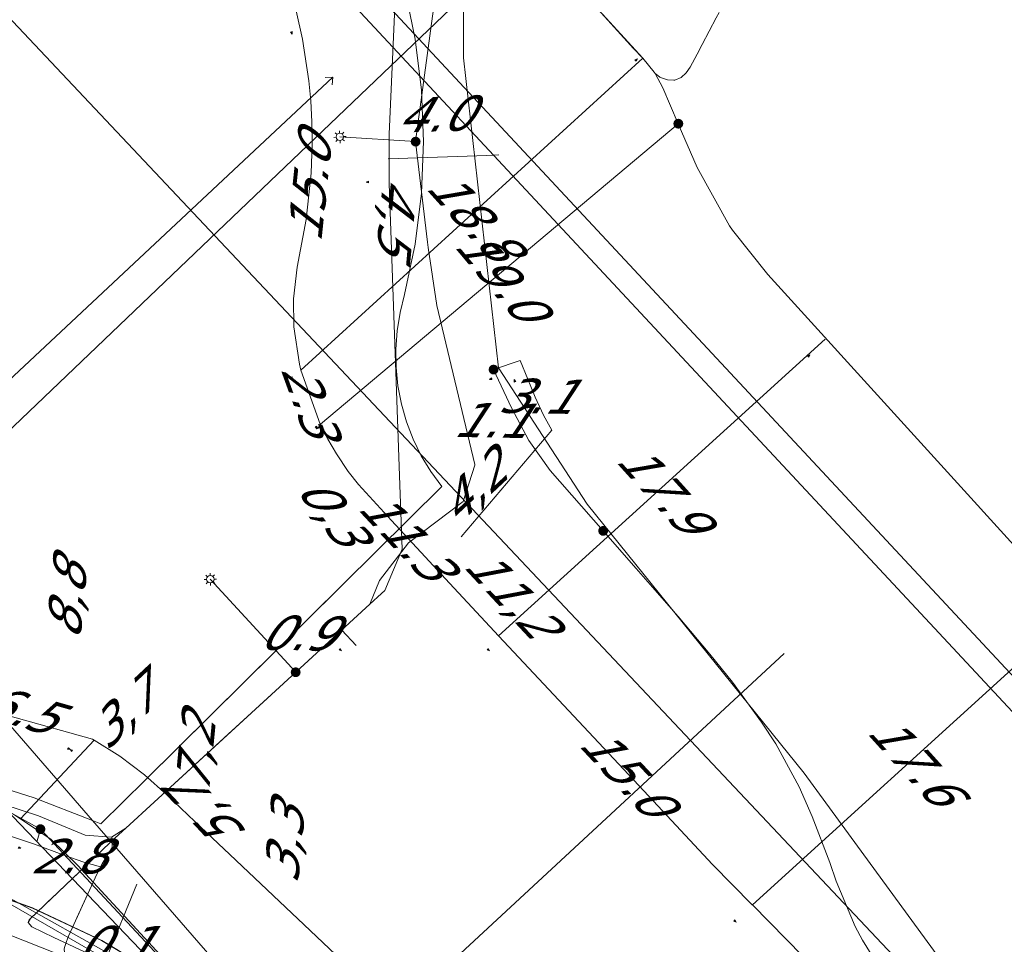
# Model space of a CAD drawing. Header units: metres. Extents: x 124576 to 133557, y 395865 to 402386.
# Tile 312 of 447: x 129151 to 129191, y 401444 to 401482. Entities that reach past the tile are written whole.
import ezdxf
from ezdxf.enums import TextEntityAlignment as Align

# ---------------------------------------------------------------- set-up
doc = ezdxf.new("R2010")
doc.units = ezdxf.units.M
doc.header["$MEASUREMENT"] = 0
for name, color, linetype, lineweight, true_color in [('LG_Datatransport_Eurofiber_Nederland_BV', 3, 'Continuous', 13, 0x00ff00), ('LG_Datatransport_Gebroeders_Van_der_Donk_BV_(FTTX)', 3, 'Continuous', 13, 0x00ff00), ('LG_Datatransport_KPN_BV', 3, 'Continuous', 13, 0x00ff00), ('LG_Datatransport_Tele2_Nederland_BV', 3, 'Continuous', 13, 0x00ff00), ('LG_Datatransport_Ziggo_BV', 3, 'Continuous', 13, 0x00ff00), ('LG_Laag_Spanning_Enexis_Netbeheer_BV', 7, 'Continuous', 13, 0x960000), ('LG_Midden_Spanning_Enexis_Netbeheer_BV', 7, 'Continuous', 13, 0xd20000), ('LG_Riool_Onder_Druk_Gemeente_Tilburg_Ruimtelijke_Uitvoering', 7, 'Continuous', 13, 0x800080), ('LG_Riool_Vrij_Verval_Gemeente_Tilburg_Ruimtelijke_Uitvoering', 7, 'Continuous', 13, 0xca00a0), ('LG_unet-4_Brabant_Water', 5, 'Continuous', 13, 0x0000ff), ('LG_warmte_Ennatuurlijk_BV', 7, 'Continuous', 13, 0x008080), ('MV_warmte_lijn', 7, 'Continuous', 0, 0x008080)]:
    doc.layers.add(name, color=color, linetype=linetype, lineweight=lineweight, true_color=true_color)
for name, color, linetype, lineweight in [('LG_Laag_Spanning_P_Enexis_Netbeheer_BV', 7, 'Continuous', 0), ('LG_Midden_Spanning_P_Enexis_Netbeheer_BV', 7, 'Continuous', 0), ('MV_Datatransport', 7, 'Continuous', 0), ('MV_Laag_Spanning', 7, 'Continuous', 0), ('MV_Laag_Spanning_lijn', 7, 'Continuous', 0), ('MV_Laag_Spanning_pijl', 7, 'Continuous', 0), ('MV_Midden_Spanning', 7, 'Continuous', 0), ('MV_Midden_Spanning_lijn', 7, 'Continuous', 0), ('MV_Midden_Spanning_pijl', 7, 'Continuous', 0), ('MV_unet-4', 7, 'Continuous', 0)]:
    doc.layers.add(name, color=color, linetype=linetype, lineweight=lineweight)
doc.styles.add('Klic_Annotatie', font='verdanai.ttf', dxfattribs={"oblique": 20, "height": 1.4})

# ---------------------------------------------------------------- blocks, each defined once
blk = doc.blocks.new('Mof')
at = {"layer": 'LG_Laag_Spanning_P_Enexis_Netbeheer_BV'}
h = blk.add_hatch(color=256, dxfattribs=at)
edge = h.paths.add_edge_path()
edge.add_arc((0, 0), 2, 0, 360)
blk = doc.blocks.new('Mof_1')
at = {"layer": 'LG_Midden_Spanning_P_Enexis_Netbeheer_BV'}
h = blk.add_hatch(color=256, dxfattribs=at)
edge = h.paths.add_edge_path()
edge.add_arc((0, 0), 2, 0, 360)
blk = doc.blocks.new('Streetlight')
at = {"layer": 'LG_Laag_Spanning_P_Enexis_Netbeheer_BV'}
for p, q in [((-1.77, 1.77), (-1.06, 1.06)), ((0, 2.5), (0, 1.5)), ((1.77, 1.77), (1.06, 1.06)), ((-1.06, -1.06), (-1.77, -1.77)), ((0, -1.5), (0, -2.5)), ((1.06, -1.06), (1.77, -1.77))]:
    blk.add_line(p, q, dxfattribs=at)
at = {"layer": 'LG_Laag_Spanning_P_Enexis_Netbeheer_BV', "flags": 128}
for points in [[(-2.5, 0), (-1.5, 0)], [(1.5, 0), (2.5, 0)]]:
    blk.add_lwpolyline(points, dxfattribs=at)
at = {"layer": 'LG_Laag_Spanning_P_Enexis_Netbeheer_BV'}
blk.add_circle((0, 0), 1.5, dxfattribs=at)
blk = doc.blocks.new('m_pijl')
at = {"layer": 'MV_Laag_Spanning_pijl'}
blk.add_hatch(color=7, dxfattribs=at).paths.add_polyline_path([(-1, -0.33), (-1, 0), (-1, 0.33), (0, 0)])
at = {"layer": 'MV_Laag_Spanning_pijl', "flags": 128}
blk.add_lwpolyline([(-1, 0), (-1, 0.33), (0, 0), (-1, -0.33), (-1, 0)], close=True, dxfattribs=at)
blk = doc.blocks.new('m_pijl_1')
at = {"layer": 'MV_Midden_Spanning_pijl'}
blk.add_hatch(color=7, dxfattribs=at).paths.add_polyline_path([(-1, -0.33), (-1, 0), (-1, 0.33), (0, 0)])
at = {"layer": 'MV_Midden_Spanning_pijl', "flags": 128}
blk.add_lwpolyline([(-1, 0), (-1, 0.33), (0, 0), (-1, -0.33), (-1, 0)], close=True, dxfattribs=at)

msp = doc.modelspace()

# ---------------------------------------------------------------- linework, layer by layer
at = {"layer": 'LG_Datatransport_Eurofiber_Nederland_BV', "flags": 128}
for points in [[(128978.465, 401634.779), (129100.462, 401504.11), (129102.427, 401501.728), (129105.261, 401497.831), (129107.979, 401493.419), (129110.336, 401488.804), (129112.318, 401484.016), (129147.487, 401447.357), (129148.559, 401446.616), (129151.476, 401445.578), (129154.278, 401444.26), (129156.936, 401442.672), (129157.802, 401442.068), (129158.221, 401441.273)], [(129112.318, 401484.016), (129114.885, 401481.336), (129147.487, 401447.357), (129148.559, 401446.616), (129151.476, 401445.578), (129154.278, 401444.26), (129156.936, 401442.672), (129157.802, 401442.068), (129158.221, 401441.273)], [(129112.32, 401484.02), (129147.49, 401447.36), (129148.56, 401446.62), (129151.48, 401445.58), (129154.28, 401444.26), (129156.94, 401442.67), (129157.8, 401442.07), (129158.22, 401441.27), (129159.66, 401440.64), (129160.05, 401440.31), (129160.43, 401439.97), (129160.81, 401439.63), (129161.18, 401439.28), (129161.55, 401438.92), (129161.91, 401438.56), (129162.27, 401438.2), (129162.62, 401437.82), (129162.96, 401437.45), (129163.3, 401437.06), (129179.08, 401420.14), (129181.05, 401418.02), (129183.14, 401415.78), (129210.42, 401386.53)], [(129112.32, 401484.02), (129147.49, 401447.36), (129148.56, 401446.62), (129151.48, 401445.58), (129154.28, 401444.26), (129156.94, 401442.67), (129157.8, 401442.07), (129158.22, 401441.27), (129159.66, 401440.64), (129160.05, 401440.31), (129160.43, 401439.97), (129160.81, 401439.63), (129161.18, 401439.28), (129161.55, 401438.92), (129161.91, 401438.56), (129162.27, 401438.2), (129162.62, 401437.82), (129162.96, 401437.45), (129163.3, 401437.06), (129179.08, 401420.14), (129181.05, 401418.02), (129183.14, 401415.78), (129210.42, 401386.53)]]:
    msp.add_lwpolyline(points, dxfattribs=at)
at = {"layer": 'LG_Datatransport_Gebroeders_Van_der_Donk_BV_(FTTX)', "flags": 128}
msp.add_lwpolyline([(129249.671, 401621.957), (129235.48, 401600.401), (129207.072, 401556.927), (129205.166, 401553.778), (129173.858, 401502.06), (129170.276, 401494.196), (129168.978, 401488.056), (129168.952, 401480.044), (129170.368, 401467.48), (129173.959, 401461.951), (129182.759, 401451.047), (129191.604, 401438.948), (129192.69, 401437.67), (129190.673, 401435.736), (129186.385, 401431.414), (129181.959, 401427.181), (129176.092, 401421.502), (129175.125, 401420.612), (129175.783, 401419.843), (129216.541, 401376.617)], dxfattribs=at)
at = {"layer": 'LG_Datatransport_KPN_BV'}
msp.add_line((129163.892, 401458.533), (129156.052, 401450.77), dxfattribs=at)
at = {"layer": 'LG_Datatransport_KPN_BV', "flags": 128}
for points in [[(129166.567, 401482.848), (129166.989, 401480.804), (129167.243, 401478.732), (129167.327, 401476.646), (129167.241, 401474.561), (129166.985, 401472.489), (129166.562, 401470.445), (129166.378, 401469.719), (129166.258, 401468.98), (129166.204, 401468.233), (129166.215, 401467.484), (129166.292, 401466.739), (129166.434, 401466.004), (129166.64, 401465.283), (129166.909, 401464.584), (129167.238, 401463.911), (129167.624, 401463.27), (129168.066, 401462.665), (129156.052, 401450.77), (129154.251, 401448.986), (129153.912, 401449.131), (129151.536, 401450.047), (129149.105, 401450.809)], [(129179.578, 401420.058), (129175.74, 401424.254), (129162.532, 401439.204), (129153.912, 401449.131), (129138.846, 401466.482), (129135.66, 401470.152)], [(129128.949, 401446.96), (129128.951, 401446.96), (129133.172, 401447.135), (129137.394, 401447.001), (129141.594, 401446.558), (129145.752, 401445.81), (129149.843, 401444.76), (129152.452, 401443.737), (129154.96, 401442.488)]]:
    msp.add_lwpolyline(points, dxfattribs=at)
at = {"layer": 'LG_Datatransport_Tele2_Nederland_BV', "flags": 128}
for points in [[(129212.7, 401383.3), (129195.119, 401402.151), (129195.147, 401403.416), (129193.882, 401403.478), (129184.455, 401413.568), (129158.6, 401440.9), (129154.8, 401443.6), (129150.7, 401445.9), (129146.3, 401447.7), (129141.8, 401448.9), (129134.6, 401449.8), (129132, 401449.8), (129127, 401449.4), (129124.5, 401449), (129120.3, 401452.3), (129111.8, 401458.8), (129111.9, 401459.1), (129114, 401461.7), (129115, 401463.7), (129115.6, 401465.8), (129115.8, 401468.1), (129115.5, 401470.3), (129112, 401482.7)], [(129060.9, 401412.2), (129110.9, 401458.8), (129112, 401459.1), (129120.1, 401450.9), (129122.2, 401448.4), (129123.6, 401448.2), (129127.7, 401449.2), (129135.9, 401449.2), (129141, 401448.7), (129146.5, 401447.4), (129150.1, 401446), (129155.5, 401442.9), (129159.6, 401439.9), (129177.761, 401420.666), (129184.455, 401413.568), (129193.879, 401403.476), (129195.147, 401403.416)], [(129304.512, 401284.828), (129195.116, 401402.15), (129195.147, 401403.416), (129193.879, 401403.476), (129190.8, 401406.8), (129184.455, 401413.568), (129159.6, 401439.9), (129155.5, 401442.9), (129150.1, 401446), (129146.5, 401447.4), (129141, 401448.7), (129135.9, 401449.2), (129127.7, 401449.2), (129123.6, 401448.2), (129122.2, 401448.4), (129120.1, 401450.9), (129112, 401459.1), (129110.9, 401458.8), (129083.7, 401433.5), (129060.9, 401412.2)]]:
    msp.add_lwpolyline(points, dxfattribs=at)
at = {"layer": 'LG_Datatransport_Ziggo_BV', "flags": 128}
for points in [[(128959.209, 401645.427), (128964.42, 401643.759), (128969.958, 401640.906), (128974.725, 401637.451), (128999.344, 401611.492), (129089.743, 401514.632), (129104.27, 401528.744), (129109.599, 401523.269), (129139.586, 401493.282), (129187.917, 401442.022), (129202.232, 401426.669), (129219.432, 401407.932), (129230.623, 401396.139), (129249.543, 401372.189), (129268.704, 401348.957), (129287.145, 401328.121), (129320.18, 401291.998), (129341.048, 401269.637)], [(128959.209, 401645.427), (128964.42, 401643.759), (128969.958, 401640.906), (128974.725, 401637.451), (128999.344, 401611.492), (129089.743, 401514.632), (129104.27, 401528.744), (129109.599, 401523.269), (129139.586, 401493.282), (129187.917, 401442.022), (129202.232, 401426.669), (129219.432, 401407.932), (129230.623, 401396.139), (129249.543, 401372.189), (129268.704, 401348.957), (129287.145, 401328.121), (129320.18, 401291.998), (129341.048, 401269.637)], [(129341.048, 401269.637), (129320.18, 401291.998), (129287.145, 401328.121), (129268.704, 401348.957), (129249.543, 401372.189), (129230.623, 401396.139), (129219.432, 401407.932), (129202.232, 401426.669), (129187.917, 401442.022), (129139.586, 401493.282), (129109.599, 401523.269), (129104.27, 401528.744), (129089.743, 401514.632)], [(129341.048, 401269.637), (129320.18, 401291.998), (129287.145, 401328.121), (129268.704, 401348.957), (129249.543, 401372.189), (129230.623, 401396.139), (129219.432, 401407.932), (129202.232, 401426.669), (129187.917, 401442.022), (129139.586, 401493.282), (129109.599, 401523.269), (129104.27, 401528.744), (129089.743, 401514.632)], [(129341.048, 401269.637), (129320.18, 401291.998), (129287.145, 401328.121), (129268.704, 401348.957), (129249.543, 401372.189), (129230.623, 401396.139), (129219.432, 401407.932), (129202.232, 401426.669), (129187.917, 401442.022), (129139.586, 401493.282), (129109.599, 401523.269), (129104.27, 401528.744), (129089.743, 401514.632)]]:
    msp.add_lwpolyline(points, dxfattribs=at)
at = {"layer": 'LG_Laag_Spanning_Enexis_Netbeheer_BV'}
for p, q in [((129167.009, 401476.645), (129163.938, 401476.836)), ((129162.146, 401455.135), (129158.685, 401458.905)), ((129156.41, 401449.869), (129155.263, 401448.816)), ((129160.304, 401439.658), (129151.798, 401448.776)), ((129154.683, 401448.456), (129155.263, 401448.816))]:
    msp.add_line(p, q, dxfattribs=at)
at = {"layer": 'LG_Laag_Spanning_Enexis_Netbeheer_BV', "flags": 128}
for points in [[(129182.051, 401516.588), (129181.36, 401515.625), (129169.49, 401499.086), (129167.324, 401496.068), (129166.704, 401494.252), (129165.94, 401476.944), (129165.932, 401474.946), (129166.356, 401463.093), (129166.462, 401460.13), (129165.762, 401458.454), (129165.629, 401458.333), (129165.149, 401457.892)], [(129165.149, 401457.892), (129165.543, 401458.849), (129166.72, 401460.379), (129168.932, 401462.06), (129169.414, 401463.523), (129169.404, 401463.551), (129167.864, 401470.008), (129167.524, 401472.349), (129167.492, 401472.568), (129167.009, 401476.645), (129169.517, 401495.189), (129181.455, 401515.57), (129182.051, 401516.588)], [(129141.548, 401451.083), (129142.841, 401451.086), (129148.152, 401450.478), (129151.72, 401449.314), (129153.608, 401448.524), (129154.683, 401448.456), (129155.263, 401448.816), (129156.41, 401449.869), (129162.146, 401455.135), (129165.149, 401457.892), (129165.543, 401458.849), (129166.72, 401460.379), (129168.932, 401462.06), (129169.414, 401463.523), (129169.404, 401463.551), (129167.864, 401470.008), (129167.524, 401472.349), (129167.492, 401472.568), (129167.009, 401476.645), (129169.517, 401495.189)], [(129166.704, 401494.252), (129165.94, 401476.944), (129165.932, 401474.946), (129166.356, 401463.093), (129166.462, 401460.13), (129165.762, 401458.454), (129165.629, 401458.333), (129165.149, 401457.892), (129162.146, 401455.135), (129156.41, 401449.869), (129155.263, 401448.816), (129154.975, 401448.552), (129154.656, 401448.259), (129153.908, 401447.546), (129153.672, 401447.322), (129152.533, 401446.238), (129151.393, 401445.154), (129151.294, 401444.993), (129151.449, 401444.808), (129152.344, 401444.388), (129153.992, 401443.613)], [(129151.798, 401448.776), (129149.667, 401449.955), (129148.66, 401450.312), (129129.816, 401450.642), (129128.044, 401450.673), (129126.516, 401450.7), (129126.283, 401450.754), (129126.052, 401450.854), (129125.871, 401451.03), (129125.625, 401451.376), (129124.947, 401452.328), (129118.292, 401458.881), (129113.313, 401463.784), (129112.939, 401464.411), (129112.381, 401465.465), (129112.137, 401467.955)], [(129170.17, 401467.404), (129170.902, 401465.854), (129171.6, 401464.527), (129172.471, 401463.313), (129174.614, 401460.865), (129175.949, 401459.339), (129177.648, 401457.396), (129178.935, 401455.865), (129179.851, 401454.731), (129181.029, 401453.118), (129181.61, 401452.237), (129182.565, 401450.487), (129183.094, 401449.286), (129183.81, 401447.421), (129184.059, 401446.66), (129184.837, 401444.825), (129185.13, 401444.27), (129186.185, 401442.577), (129186.695, 401441.874), (129187.97, 401440.338), (129188.572, 401439.7), (129189.948, 401438.248), (129198.753, 401429.004)], [(129170.17, 401467.404), (129170.902, 401465.854), (129171.6, 401464.527), (129172.471, 401463.313), (129174.614, 401460.865), (129175.949, 401459.339), (129177.648, 401457.396), (129178.935, 401455.865), (129179.851, 401454.731), (129181.029, 401453.118), (129181.61, 401452.237), (129182.565, 401450.487), (129183.094, 401449.286), (129183.81, 401447.421), (129184.059, 401446.66), (129184.837, 401444.825), (129185.13, 401444.27), (129186.185, 401442.577), (129186.695, 401441.874), (129187.97, 401440.338), (129188.572, 401439.7), (129189.948, 401438.248), (129198.753, 401429.004)], [(129156.41, 401449.869), (129159.414, 401452.627), (129160.832, 401453.928), (129165.149, 401457.892)], [(129156.41, 401449.869), (129159.414, 401452.627), (129160.832, 401453.928), (129165.149, 401457.892)], [(129165.149, 401457.892), (129162.146, 401455.135), (129156.41, 401449.869)], [(129151.798, 401448.776), (129149.667, 401449.955), (129148.66, 401450.312), (129129.816, 401450.642)], [(129152.777, 401443.971), (129152.848, 401444.214), (129152.938, 401444.442), (129154.082, 401446.952), (129154.294, 401447.37), (129154.538, 401447.769), (129154.71, 401448.025), (129154.688, 401448.455), (129154.683, 401448.456), (129153.608, 401448.524), (129151.72, 401449.314), (129148.152, 401450.478)], [(129148.152, 401450.478), (129151.72, 401449.314), (129153.608, 401448.524), (129154.683, 401448.456)], [(129176.919, 401421.847), (129166.621, 401432.886), (129160.304, 401439.658), (129151.798, 401448.776)], [(129155.263, 401448.816), (129154.975, 401448.552), (129154.656, 401448.259), (129153.908, 401447.546)], [(129154.294, 401447.37), (129154.538, 401447.769), (129154.71, 401448.025), (129154.688, 401448.455), (129154.683, 401448.456)], [(129151.294, 401444.993), (129151.311, 401445.051), (129151.339, 401445.094), (129151.418, 401445.178), (129151.596, 401445.347), (129151.731, 401445.476), (129151.852, 401445.59), (129151.991, 401445.722), (129152.085, 401445.812), (129152.168, 401445.891), (129152.192, 401445.913), (129152.533, 401446.238), (129153.908, 401447.546)], [(129151.294, 401444.993), (129151.311, 401445.051), (129151.339, 401445.094), (129151.418, 401445.178), (129151.596, 401445.347), (129151.731, 401445.476), (129151.852, 401445.59), (129151.991, 401445.722), (129152.085, 401445.812), (129152.168, 401445.891), (129152.192, 401445.913), (129152.533, 401446.238), (129153.908, 401447.546)], [(129153.908, 401447.546), (129153.672, 401447.322), (129152.533, 401446.238), (129151.393, 401445.154), (129151.294, 401444.993)], [(129154.294, 401447.37), (129154.082, 401446.952), (129153.344, 401445.332), (129153.081, 401444.757), (129152.938, 401444.442), (129152.848, 401444.214)], [(129154.294, 401447.37), (129154.082, 401446.952), (129153.344, 401445.332), (129153.081, 401444.757), (129152.938, 401444.442), (129152.848, 401444.214)], [(129152.848, 401444.214), (129152.938, 401444.442), (129154.082, 401446.952), (129154.294, 401447.37)], [(129151.294, 401444.993), (129151.449, 401444.808), (129152.344, 401444.388), (129153.992, 401443.613), (129155.747, 401442.66), (129156.668, 401442.088), (129157.307, 401441.691), (129158.992, 401440.614), (129159.804, 401440.08), (129160.304, 401439.658)], [(129219.485, 401374.097), (129215.042, 401378.832), (129202.392, 401392.311), (129194.378, 401400.856), (129180.005, 401416.181), (129173.995, 401422.595), (129164.884, 401432.319), (129163.35, 401433.956), (129158.818, 401438.792), (129157.454, 401440.255), (129157.384, 401440.329), (129155.946, 401441.572), (129155.601, 401441.804), (129154.322, 401442.574), (129153.051, 401443.272), (129152.798, 401443.547), (129152.764, 401443.916), (129152.777, 401443.971), (129152.848, 401444.214)]]:
    msp.add_lwpolyline(points, dxfattribs=at)
at = {"layer": 'LG_Midden_Spanning_Enexis_Netbeheer_BV', "flags": 128}
for points in [[(129177.661, 401477.372), (129177.037, 401478.827), (129176.717, 401479.403), (129176.678, 401479.459), (129176.216, 401480.022), (129175.834, 401480.438), (129175.586, 401480.707), (129174.28, 401482.148), (129172.974, 401483.589), (129140.556, 401518.789), (129135.594, 401523.992), (129132.604, 401527.128), (129097.685, 401563.743), (129030.343, 401634.306), (129025.842, 401639.022), (128989.899, 401690.963), (128988.72, 401692.666), (128987.435, 401694.522), (128986.319, 401696.135), (128980.742, 401704.195), (128938.567, 401759.041), (128938.347, 401759.41), (128937.936, 401760.096)], [(129132.604, 401527.128), (129135.594, 401523.992), (129140.556, 401518.789), (129172.974, 401483.589), (129174.28, 401482.148), (129175.586, 401480.707), (129175.834, 401480.438), (129176.216, 401480.022), (129176.678, 401479.459), (129176.717, 401479.403), (129177.037, 401478.827), (129177.661, 401477.372)], [(129132.604, 401527.128), (129135.594, 401523.992), (129140.556, 401518.789), (129172.974, 401483.589), (129174.28, 401482.148), (129175.586, 401480.707), (129175.834, 401480.438), (129176.216, 401480.022), (129176.678, 401479.459), (129176.717, 401479.403), (129177.037, 401478.827), (129177.661, 401477.372)], [(129132.604, 401527.128), (129135.594, 401523.992), (129140.556, 401518.789), (129172.974, 401483.589), (129174.28, 401482.148), (129175.586, 401480.707), (129175.834, 401480.438), (129176.216, 401480.022), (129176.678, 401479.459), (129176.717, 401479.403), (129177.037, 401478.827), (129177.661, 401477.372)], [(129132.604, 401527.128), (129135.594, 401523.992), (129140.556, 401518.789), (129172.974, 401483.589), (129174.28, 401482.148), (129175.586, 401480.707), (129175.834, 401480.438), (129176.216, 401480.022), (129176.678, 401479.459), (129176.717, 401479.403), (129177.037, 401478.827), (129177.661, 401477.372)], [(129132.604, 401527.128), (129135.594, 401523.992), (129140.556, 401518.789), (129172.974, 401483.589), (129174.28, 401482.148), (129175.586, 401480.707), (129175.834, 401480.438), (129176.216, 401480.022), (129176.678, 401479.459), (129176.717, 401479.403), (129177.037, 401478.827), (129177.661, 401477.372)], [(129132.604, 401527.128), (129135.594, 401523.992), (129140.556, 401518.789), (129172.974, 401483.589), (129174.28, 401482.148), (129175.586, 401480.707), (129175.834, 401480.438), (129176.216, 401480.022), (129176.678, 401479.459), (129176.717, 401479.403), (129177.037, 401478.827), (129177.661, 401477.372)], [(129176.216, 401480.022), (129174.28, 401482.148), (129167.741, 401489.272), (129165.742, 401491.442), (129164.336, 401492.968), (129147.851, 401510.868), (129146.022, 401512.854), (129145.894, 401512.993), (129143.998, 401515.051), (129138.558, 401520.884), (129136.794, 401522.735), (129135.786, 401523.791), (129135.594, 401523.992)], [(129176.216, 401480.022), (129174.28, 401482.148), (129167.741, 401489.272), (129165.742, 401491.442), (129164.336, 401492.968), (129147.851, 401510.868), (129146.022, 401512.854), (129145.894, 401512.993), (129143.998, 401515.051), (129138.558, 401520.884), (129136.794, 401522.735), (129135.786, 401523.791), (129135.594, 401523.992)], [(129176.216, 401480.022), (129174.28, 401482.148), (129167.741, 401489.272), (129165.742, 401491.442), (129164.336, 401492.968), (129147.851, 401510.868), (129146.022, 401512.854), (129145.894, 401512.993), (129143.998, 401515.051), (129138.558, 401520.884), (129136.794, 401522.735), (129135.786, 401523.791), (129135.594, 401523.992)], [(129176.216, 401480.022), (129174.28, 401482.148), (129167.741, 401489.272), (129165.742, 401491.442), (129164.336, 401492.968), (129147.851, 401510.868), (129146.022, 401512.854), (129145.894, 401512.993), (129143.998, 401515.051), (129138.558, 401520.884), (129136.794, 401522.735), (129135.786, 401523.791), (129135.594, 401523.992)], [(129176.216, 401480.022), (129174.28, 401482.148), (129167.741, 401489.272), (129165.742, 401491.442), (129164.336, 401492.968), (129147.851, 401510.868), (129146.022, 401512.854), (129145.894, 401512.993), (129143.998, 401515.051), (129138.558, 401520.884), (129136.794, 401522.735), (129135.786, 401523.791), (129135.594, 401523.992)], [(129176.216, 401480.022), (129174.28, 401482.148), (129167.741, 401489.272), (129165.742, 401491.442), (129164.336, 401492.968), (129147.851, 401510.868), (129146.022, 401512.854), (129145.894, 401512.993), (129143.998, 401515.051), (129138.558, 401520.884), (129136.794, 401522.735), (129135.786, 401523.791), (129135.594, 401523.992)], [(129176.216, 401480.022), (129174.28, 401482.148), (129167.741, 401489.272), (129165.742, 401491.442), (129164.336, 401492.968), (129147.851, 401510.868), (129146.022, 401512.854), (129145.894, 401512.993), (129143.998, 401515.051), (129138.558, 401520.884), (129136.794, 401522.735), (129135.786, 401523.791), (129135.594, 401523.992)], [(129176.216, 401480.022), (129174.28, 401482.148), (129167.741, 401489.272), (129165.742, 401491.442), (129164.336, 401492.968), (129147.851, 401510.868), (129146.022, 401512.854), (129145.894, 401512.993), (129143.998, 401515.051), (129138.558, 401520.884), (129136.794, 401522.735), (129135.786, 401523.791), (129135.594, 401523.992)], [(129176.216, 401480.022), (129174.28, 401482.148), (129167.741, 401489.272), (129165.742, 401491.442), (129164.336, 401492.968), (129147.851, 401510.868), (129146.022, 401512.854), (129145.894, 401512.993), (129143.998, 401515.051), (129138.558, 401520.884), (129136.794, 401522.735), (129135.786, 401523.791), (129135.594, 401523.992)], [(129176.216, 401480.022), (129174.28, 401482.148), (129167.741, 401489.272), (129165.742, 401491.442), (129164.336, 401492.968), (129147.851, 401510.868), (129146.022, 401512.854), (129145.894, 401512.993), (129143.998, 401515.051), (129138.558, 401520.884), (129136.794, 401522.735), (129135.786, 401523.791), (129135.594, 401523.992)], [(129176.216, 401480.022), (129174.28, 401482.148), (129167.741, 401489.272), (129165.742, 401491.442), (129164.336, 401492.968), (129147.851, 401510.868), (129146.022, 401512.854), (129145.894, 401512.993), (129143.998, 401515.051), (129138.558, 401520.884), (129136.794, 401522.735), (129135.786, 401523.791), (129135.594, 401523.992)], [(129176.216, 401480.022), (129174.28, 401482.148), (129167.741, 401489.272), (129165.742, 401491.442), (129164.336, 401492.968), (129147.851, 401510.868), (129146.022, 401512.854), (129145.894, 401512.993), (129143.998, 401515.051), (129138.558, 401520.884), (129136.794, 401522.735), (129135.786, 401523.791), (129135.594, 401523.992)], [(129176.216, 401480.022), (129174.28, 401482.148), (129167.741, 401489.272), (129165.742, 401491.442), (129164.336, 401492.968), (129147.851, 401510.868), (129146.022, 401512.854), (129145.894, 401512.993), (129143.998, 401515.051), (129138.558, 401520.884), (129136.794, 401522.735), (129135.786, 401523.791), (129135.594, 401523.992)], [(129140.556, 401518.789), (129172.974, 401483.589), (129174.28, 401482.148), (129175.586, 401480.707), (129175.834, 401480.438), (129176.216, 401480.022)], [(129174.28, 401482.148), (129175.586, 401480.707), (129175.834, 401480.438), (129176.216, 401480.022), (129176.678, 401479.459), (129176.717, 401479.403), (129176.829, 401479.324), (129176.916, 401479.257), (129177.017, 401479.213), (129177.227, 401479.145), (129177.485, 401479.133), (129177.524, 401479.138), (129177.774, 401479.239), (129177.982, 401479.427), (129178.145, 401479.661), (129178.422, 401480.185), (129178.63, 401480.576), (129179.202, 401481.663)], [(129174.28, 401482.148), (129175.586, 401480.707), (129175.834, 401480.438), (129176.216, 401480.022), (129176.678, 401479.459), (129176.717, 401479.403), (129176.829, 401479.324), (129176.916, 401479.257), (129177.017, 401479.213), (129177.227, 401479.145), (129177.485, 401479.133), (129177.524, 401479.138), (129177.774, 401479.239), (129177.982, 401479.427), (129178.145, 401479.661), (129178.422, 401480.185), (129178.63, 401480.576), (129179.202, 401481.663)], [(129174.28, 401482.148), (129175.586, 401480.707), (129175.834, 401480.438), (129176.216, 401480.022), (129176.678, 401479.459), (129176.717, 401479.403), (129176.829, 401479.324), (129176.916, 401479.257), (129177.017, 401479.213), (129177.227, 401479.145), (129177.485, 401479.133), (129177.524, 401479.138), (129177.774, 401479.239), (129177.982, 401479.427), (129178.145, 401479.661), (129178.422, 401480.185), (129178.63, 401480.576), (129179.202, 401481.663)], [(129174.28, 401482.148), (129175.586, 401480.707), (129175.834, 401480.438), (129176.216, 401480.022), (129176.678, 401479.459), (129176.717, 401479.403), (129176.829, 401479.324), (129176.916, 401479.257), (129177.017, 401479.213), (129177.227, 401479.145), (129177.485, 401479.133), (129177.524, 401479.138), (129177.774, 401479.239), (129177.982, 401479.427), (129178.145, 401479.661), (129178.422, 401480.185), (129178.63, 401480.576), (129179.202, 401481.663)], [(129174.28, 401482.148), (129175.586, 401480.707), (129175.834, 401480.438), (129176.216, 401480.022), (129176.678, 401479.459), (129176.717, 401479.403), (129176.829, 401479.324), (129176.916, 401479.257), (129177.017, 401479.213), (129177.227, 401479.145), (129177.485, 401479.133), (129177.524, 401479.138), (129177.774, 401479.239), (129177.982, 401479.427), (129178.145, 401479.661), (129178.422, 401480.185), (129178.63, 401480.576), (129179.202, 401481.663)], [(129174.28, 401482.148), (129175.586, 401480.707), (129175.834, 401480.438), (129176.216, 401480.022), (129176.678, 401479.459), (129176.717, 401479.403), (129176.829, 401479.324), (129176.916, 401479.257), (129177.017, 401479.213), (129177.227, 401479.145), (129177.485, 401479.133), (129177.524, 401479.138), (129177.774, 401479.239), (129177.982, 401479.427), (129178.145, 401479.661), (129178.422, 401480.185), (129178.63, 401480.576), (129179.202, 401481.663)], [(129176.717, 401479.403), (129176.829, 401479.324), (129176.916, 401479.257), (129177.017, 401479.213), (129177.227, 401479.145), (129177.485, 401479.133), (129177.524, 401479.138), (129177.774, 401479.239), (129177.982, 401479.427), (129178.145, 401479.661), (129178.422, 401480.185), (129178.63, 401480.576), (129179.202, 401481.663), (129179.312, 401481.876)], [(129176.216, 401480.022), (129176.678, 401479.459), (129176.717, 401479.403)], [(129176.717, 401479.403), (129177.037, 401478.827), (129177.661, 401477.372)], [(129338.176, 401304.929), (129231.567, 401419.225), (129221.519, 401429.668), (129214.732, 401436.964), (129213.642, 401438.136), (129206.936, 401445.344), (129206.492, 401445.33), (129205.766, 401445.53), (129205.108, 401445.961), (129204.991, 401446.04), (129204.56, 401446.351), (129204.149, 401446.688), (129203.812, 401446.983), (129202.391, 401448.326), (129201.683, 401449.05), (129200.974, 401449.773), (129196.854, 401454.137), (129196.489, 401454.539), (129192.753, 401458.647), (129181.29, 401471.254), (129179.859, 401473.05), (129179.737, 401473.225), (129178.423, 401475.596), (129177.661, 401477.372)], [(129338.176, 401304.929), (129231.567, 401419.225), (129221.519, 401429.668), (129214.732, 401436.964), (129213.642, 401438.136), (129206.936, 401445.344), (129206.492, 401445.33), (129205.766, 401445.53), (129205.108, 401445.961), (129204.991, 401446.04), (129204.56, 401446.351), (129204.149, 401446.688), (129203.812, 401446.983), (129202.391, 401448.326), (129201.683, 401449.05), (129200.974, 401449.773), (129196.854, 401454.137), (129196.489, 401454.539), (129192.753, 401458.647), (129181.29, 401471.254), (129179.859, 401473.05), (129179.737, 401473.225), (129178.423, 401475.596), (129177.661, 401477.372)], [(129338.176, 401304.929), (129231.567, 401419.225), (129221.519, 401429.668), (129214.732, 401436.964), (129213.642, 401438.136), (129206.936, 401445.344), (129206.492, 401445.33), (129205.766, 401445.53), (129205.108, 401445.961), (129204.991, 401446.04), (129204.56, 401446.351), (129204.149, 401446.688), (129203.812, 401446.983), (129202.391, 401448.326), (129201.683, 401449.05), (129200.974, 401449.773), (129196.854, 401454.137), (129196.489, 401454.539), (129192.753, 401458.647), (129181.29, 401471.254), (129179.859, 401473.05), (129179.737, 401473.225), (129178.423, 401475.596), (129177.661, 401477.372)], [(129177.661, 401477.372), (129178.423, 401475.596), (129179.737, 401473.225), (129179.859, 401473.05), (129181.29, 401471.254), (129192.753, 401458.647), (129196.489, 401454.539), (129196.854, 401454.137), (129200.974, 401449.773), (129201.683, 401449.05), (129202.391, 401448.326), (129203.812, 401446.983), (129204.149, 401446.688), (129204.56, 401446.351), (129204.991, 401446.04), (129205.108, 401445.961), (129205.766, 401445.53), (129206.492, 401445.33), (129206.936, 401445.344), (129213.642, 401438.136), (129214.732, 401436.964), (129221.519, 401429.668), (129231.567, 401419.225), (129338.176, 401304.929)], [(129177.661, 401477.372), (129178.423, 401475.596), (129179.737, 401473.225), (129179.859, 401473.05), (129181.29, 401471.254), (129192.753, 401458.647), (129196.489, 401454.539), (129196.854, 401454.137), (129200.974, 401449.773), (129201.683, 401449.05), (129202.391, 401448.326), (129203.812, 401446.983), (129204.149, 401446.688), (129204.56, 401446.351), (129204.991, 401446.04), (129205.108, 401445.961), (129205.766, 401445.53), (129206.492, 401445.33), (129206.936, 401445.344), (129213.642, 401438.136), (129214.732, 401436.964), (129221.519, 401429.668), (129231.567, 401419.225), (129338.176, 401304.929)], [(129177.661, 401477.372), (129178.423, 401475.596), (129179.737, 401473.225), (129179.859, 401473.05), (129181.29, 401471.254), (129192.753, 401458.647), (129196.489, 401454.539), (129196.854, 401454.137), (129200.974, 401449.773), (129201.683, 401449.05), (129202.391, 401448.326), (129203.812, 401446.983), (129204.149, 401446.688), (129204.56, 401446.351), (129204.991, 401446.04), (129205.108, 401445.961), (129205.766, 401445.53), (129206.492, 401445.33), (129206.936, 401445.344), (129213.642, 401438.136), (129214.732, 401436.964), (129221.519, 401429.668), (129231.567, 401419.225), (129338.176, 401304.929)], [(129177.661, 401477.372), (129178.423, 401475.596), (129179.737, 401473.225), (129179.859, 401473.05), (129181.29, 401471.254), (129192.753, 401458.647), (129196.489, 401454.539), (129196.854, 401454.137), (129200.974, 401449.773), (129201.683, 401449.05), (129202.391, 401448.326), (129203.812, 401446.983), (129204.149, 401446.688), (129204.56, 401446.351), (129204.991, 401446.04), (129205.108, 401445.961), (129205.766, 401445.53), (129206.492, 401445.33), (129206.936, 401445.344), (129213.642, 401438.136), (129214.732, 401436.964), (129221.519, 401429.668), (129231.567, 401419.225), (129338.176, 401304.929)], [(129177.661, 401477.372), (129178.423, 401475.596), (129179.737, 401473.225), (129179.859, 401473.05), (129181.29, 401471.254), (129192.753, 401458.647), (129196.489, 401454.539), (129196.854, 401454.137), (129200.974, 401449.773), (129201.683, 401449.05)], [(129124.935, 401452.314), (129125.19, 401451.987), (129125.728, 401451.231), (129126.076, 401450.893), (129126.531, 401450.742), (129126.622, 401450.738), (129129.235, 401450.652), (129133.051, 401450.585), (129145.996, 401450.359), (129146.724, 401450.346), (129147.865, 401450.326), (129148.135, 401450.321), (129149.153, 401450.134), (129150.108, 401449.7), (129150.365, 401449.557), (129150.757, 401449.341), (129150.989, 401449.198), (129152.23, 401448.355), (129153.311, 401447.306), (129160.781, 401439.195), (129176.794, 401421.916), (129176.915, 401421.786)], [(129176.915, 401421.786), (129176.794, 401421.916), (129160.781, 401439.195), (129153.311, 401447.306), (129152.23, 401448.355), (129150.989, 401449.198), (129150.757, 401449.341)]]:
    msp.add_lwpolyline(points, dxfattribs=at)
at = {"layer": 'LG_Riool_Onder_Druk_Gemeente_Tilburg_Ruimtelijke_Uitvoering', "flags": 128}
msp.add_lwpolyline([(129174.2, 401484.72), (129173.03, 401485.52), (129171.99, 401485.16), (129169.66, 401483.22), (129096.66, 401413.47), (129064.998, 401384.416)], dxfattribs=at)
at = {"layer": 'LG_Riool_Vrij_Verval_Gemeente_Tilburg_Ruimtelijke_Uitvoering'}
msp.add_line((129158.675, 401434.332), (129181.956, 401455.9), dxfattribs=at)
at = {"layer": 'LG_unet-4_Brabant_Water', "flags": 128}
msp.add_lwpolyline([(129136.08, 401450.23), (129149.75, 401450.25), (129157.06, 401442.62)], dxfattribs=at)
at = {"layer": 'LG_warmte_Ennatuurlijk_BV', "flags": 128}
for points in [[(128991.52, 401680.434), (129004.865, 401663.753), (129018.367, 401647.181), (129032.027, 401630.719), (129045.845, 401614.367), (129059.821, 401598.125), (129073.955, 401581.992), (129088.246, 401565.968), (129102.696, 401550.055), (129117.303, 401534.251), (129117.441, 401534.103), (129378.619, 401254.016)], [(128990.7, 401679.859), (129004.048, 401663.172), (129017.554, 401646.595), (129031.217, 401630.128), (129045.039, 401613.771), (129059.019, 401597.523), (129073.156, 401581.384), (129087.452, 401565.356), (129101.905, 401549.437), (129116.516, 401533.628), (129116.558, 401533.583), (129376.383, 401254.945)]]:
    msp.add_lwpolyline(points, dxfattribs=at)
at = {"layer": 'MV_Laag_Spanning_lijn'}
for p, q in [((129168.85, 401460.629), (129172.528, 401464.943)), ((129151.664, 401448.302), (129151.798, 401448.776)), ((129155.701, 401446.539), (129154.477, 401443.543))]:
    msp.add_line(p, q, dxfattribs=at)
at = {"layer": 'MV_Laag_Spanning_pijl'}
for p, q in [((129171.255, 401467.767), (129170.17, 401467.404)), ((129164.011, 401456.847), (129164.605, 401456.221))]:
    msp.add_line(p, q, dxfattribs=at)
at = {"layer": 'MV_Laag_Spanning_pijl', "flags": 128}
for points in [[(129170.379, 401476.113), (129169.894, 401476.088), (129165.896, 401475.945)], [(129172.528, 401464.943), (129172.201, 401465.562), (129171.858, 401466.292), (129171.559, 401467.018), (129171.255, 401467.767)], [(129147.754, 401449.283), (129148.674, 401449.055), (129149.636, 401448.784), (129150.215, 401448.608), (129150.779, 401448.427), (129151.556, 401448.162)], [(129151.556, 401448.162), (129152.791, 401447.711), (129153.559, 401447.431), (129154.227, 401447.247)]]:
    msp.add_lwpolyline(points, dxfattribs=at)
at = {"layer": 'MV_Midden_Spanning_lijn'}
msp.add_line((129153.971, 401452.383), (129150.989, 401449.198), dxfattribs=at)
at = {"layer": 'MV_Midden_Spanning_pijl'}
for p, q in [((129162.356, 401467.378), (129176.216, 401480.022)), ((129177.661, 401477.372), (129163.146, 401465.185)), ((129170.367, 401456.616), (129183.618, 401468.641)), ((129162.356, 401467.378), (129163.145, 401465.187)), ((129180.664, 401445.703), (129193.682, 401457.541))]:
    msp.add_line(p, q, dxfattribs=at)
at = {"layer": 'MV_Midden_Spanning_pijl', "flags": 128}
for points in [[(129162.171, 401481.95), (129162.427, 401480.802), (129162.685, 401479.108), (129162.761, 401478.296), (129162.807, 401477.441), (129162.818, 401476.54), (129162.776, 401475.362), (129162.573, 401473.485), (129162.208, 401471.554), (129162.063, 401470.27), (129162.074, 401469.139), (129162.296, 401467.623), (129162.356, 401467.378)], [(129163.145, 401465.187), (129163.452, 401464.583), (129163.8, 401463.987), (129164.277, 401463.277), (129164.69, 401462.739), (129166.037, 401461.282), (129167.394, 401459.81), (129168.386, 401458.74), (129170.379, 401456.603)], [(129170.367, 401456.616), (129176.472, 401450.115), (129179.049, 401447.348), (129180.66, 401445.707)], [(129147.698, 401454.157), (129153.901, 401452.422), (129153.971, 401452.383)], [(129181.484, 401426.355), (129179.943, 401427.969), (129178.272, 401429.703), (129176.285, 401431.766), (129175.171, 401432.923), (129173.87, 401434.274), (129172.188, 401435.648), (129171.229, 401436.578), (129169.432, 401438.321), (129168.548, 401439.178), (129165.629, 401441.935), (129164.035, 401443.441), (129162.733, 401444.67), (129161.495, 401445.84), (129159.478, 401447.745), (129158.059, 401449.084), (129156.918, 401450.162), (129156.012, 401450.981), (129155.015, 401451.733), (129153.971, 401452.383)], [(129180.664, 401445.703), (129185.44, 401440.838), (129191.04, 401434.872)]]:
    msp.add_lwpolyline(points, dxfattribs=at)
at = {"layer": 'MV_warmte_lijn'}
for p, q in [((129098.386, 401418.213), (129163.652, 401479.257)), ((129163.652, 401479.257), (129163.346, 401479.247)), ((129163.652, 401479.257), (129163.621, 401478.953))]:
    msp.add_line(p, q, dxfattribs=at)

# ---------------------------------------------------------------- block references
at = {"layer": 'LG_Laag_Spanning_P_Enexis_Netbeheer_BV'}
for name, p, xscale, yscale, zscale, rotation in [('Streetlight', (129163.938, 401476.836), 0.09999999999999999, 0.09999999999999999, 0.09999999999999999, 184), ('Mof', (129170.17, 401467.404), 0.1, 0.1, 0.1, 1), ('Mof', (129174.614, 401460.865), 0.1, 0.1, 0.1, 49.00000000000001), ('Streetlight', (129158.685, 401458.905), 0.09999999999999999, 0.09999999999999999, 0.09999999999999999, 227), ('Mof', (129151.798, 401448.776), 0.1, 0.1, 0.1, 1), ('Mof', (129151.798, 401448.776), 0.1, 0.1, 0.1, 1)]:
    msp.add_blockref(name, p, dxfattribs=dict(at, xscale=xscale, yscale=yscale, zscale=zscale, rotation=rotation))
at = {"layer": 'LG_Laag_Spanning_P_Enexis_Netbeheer_BV', "xscale": 0.1, "yscale": 0.1, "zscale": 0.1}
for p in [(129167.009, 401476.645), (129162.146, 401455.135)]:
    msp.add_blockref('Mof', p, dxfattribs=at)
at = {"layer": 'LG_Midden_Spanning_P_Enexis_Netbeheer_BV', "xscale": 0.1, "yscale": 0.1, "zscale": 0.1, "rotation": 359}
msp.add_blockref('Mof_1', (129177.661, 401477.372), dxfattribs=at)
msp.add_blockref('Mof_1', (129177.661, 401477.372), dxfattribs=at)
msp.add_blockref('Mof_1', (129177.661, 401477.372), dxfattribs=at)
msp.add_blockref('Mof_1', (129177.661, 401477.372), dxfattribs=at)
msp.add_blockref('Mof_1', (129177.661, 401477.372), dxfattribs=at)
msp.add_blockref('Mof_1', (129177.661, 401477.372), dxfattribs=at)
msp.add_blockref('Mof_1', (129177.661, 401477.372), dxfattribs=at)
at = {"layer": 'MV_Laag_Spanning_pijl', "xscale": 0.1, "yscale": 0.1, "zscale": 0.1}
for p, rotation in [((129165, 401475), 183), ((129170, 401467), 199), ((129171, 401467), 112), ((129164, 401456), 314), ((129151, 401448), 342), ((129154, 401447), 345)]:
    msp.add_blockref('m_pijl', p, dxfattribs=dict(at, rotation=rotation))
at = {"layer": 'MV_Midden_Spanning_pijl'}
for p, xscale, yscale, zscale, rotation in [((129162, 401481), 0.1, 0.1, 0.1, 287), ((129176, 401480), 0.1, 0.1, 0.1, 42), ((129183, 401468), 0.1, 0.1, 0.1, 42), ((129162, 401467), 0.1, 0.1, 0.1, 284), ((129163, 401465), 0.1, 0.1, 0.1, 290), ((129163, 401465), 0.1, 0.1, 0.1, 221), ((129170, 401456), 0.1, 0.1, 0.1, 314), ((129153, 401452), 0.09999999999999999, 0.09999999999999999, 0.09999999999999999, 331), ((129153, 401452), 0.1, 0.1, 0.1, 148), ((129180, 401445), 0.1, 0.1, 0.1, 315)]:
    msp.add_blockref('m_pijl_1', p, dxfattribs=dict(at, xscale=xscale, yscale=yscale, zscale=zscale, rotation=rotation))

# ---------------------------------------------------------------- texts
at = {"layer": 'MV_Datatransport', "style": 'Klic_Annotatie', "oblique": 20}
for s, rotation, p in [('4,5', 265, (129166.264, 401473.727)), ('4,2', 43.1, (129169.272, 401462.56)), ('0,3', 306, (129163.591, 401461.743)), ('11,2', 313, (129170.828, 401458.39)), ('3,7', 43.1, (129155.099, 401453.461)), ('5,7', 133, (129158.683, 401449.273))]:
    msp.add_text(s, height=1.4, rotation=rotation, dxfattribs=at).set_placement(p, align=Align.MIDDLE_CENTER)
at = {"layer": 'MV_Laag_Spanning', "style": 'Klic_Annotatie', "oblique": 20}
for s, rotation, p in [('4.0', 2, (129167.709, 401477.755)), ('3.1', 359, (129171.841, 401466.332)), ('1.1', 359, (129169.999, 401465.352)), ('0.9', 359, (129162.154, 401456.73))]:
    msp.add_text(s, height=1.4, rotation=rotation, dxfattribs=at).set_placement(p, align=Align.MIDDLE_CENTER)
for s, p in [('2.8', (129152.883, 401447.678)), ('0.1', (129154.747, 401444.153))]:
    msp.add_text(s, height=1.4, dxfattribs=at).set_placement(p, align=Align.MIDDLE_CENTER)
at = {"layer": 'MV_Midden_Spanning', "style": 'Klic_Annotatie', "oblique": 20}
for s, rotation, p in [('15.0', 84, (129162.7, 401474.656)), ('18.8', 312, (129169.286, 401473.7)), ('19.0', 310, (129170.404, 401471.279)), ('2.3', 290, (129162.697, 401466.263)), ('17.9', 312, (129176.993, 401462.629)), ('11.3', 313, (129166.545, 401460.731)), ('6.5', 344, (129150.901, 401453.654)), ('17.6', 312, (129187.173, 401451.622)), ('15.0', 313, (129175.501, 401451.149))]:
    msp.add_text(s, height=1.4, rotation=rotation, dxfattribs=at).set_placement(p, align=Align.MIDDLE_CENTER)
at = {"layer": 'MV_unet-4', "style": 'Klic_Annotatie', "oblique": 20}
for s, p in [('8,8', (129152.85, 401457.97)), ('7,2', (129158.07, 401451.72)), ('3,3', (129161.68, 401448.1))]:
    msp.add_text(s, height=1.4, rotation=84.5, dxfattribs=at).set_placement(p, align=Align.MIDDLE_CENTER)

doc.saveas('drawing.dxf')
